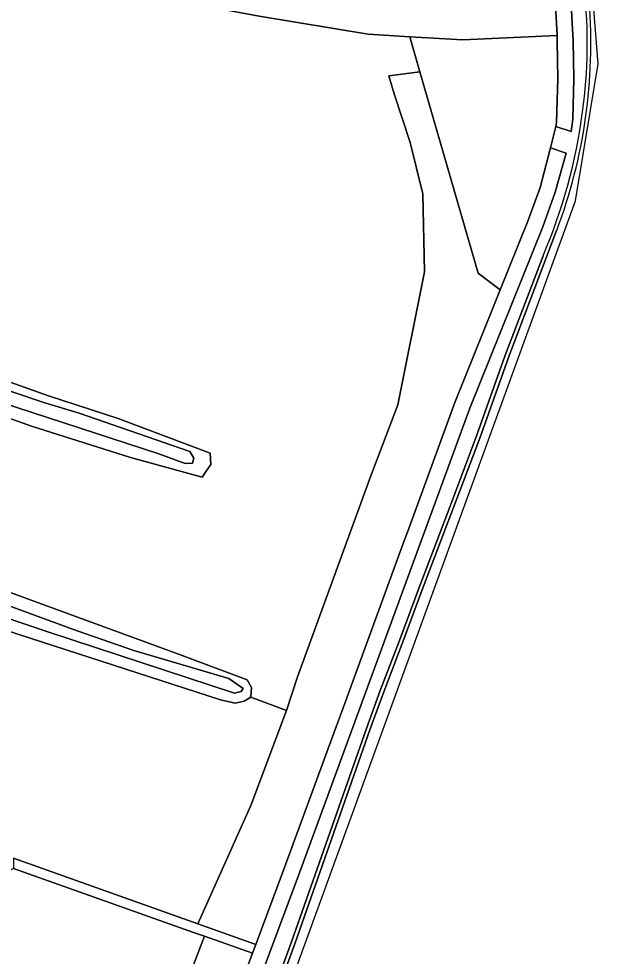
# Model space of a CAD drawing. Extents: x 163426 to 164192, y 380329 to 381641.
# Drawn here: x 164026.1 to 164105.2, y 380767 to 380895.1 of the extents above; entities that cross this region are included whole.
import ezdxf

# ---------------------------------------------------------------- set-up
doc = ezdxf.new("R2010")
doc.units = 0
for name, color, linetype in [('IMGEO_Berm_halfverhard', 7, 'Continuous'), ('IMGEO_Fietspad_gesloten', 7, 'Continuous'), ('IMGEO_Grasland_agrarisch', 7, 'Continuous'), ('IMGEO_Grasland_overig', 7, 'Continuous'), ('IMGEO_Greppel_droge_sloot', 7, 'Continuous'), ('IMGEO_Groenvoorziening', 7, 'Continuous'), ('IMGEO_Loofbos', 7, 'Continuous'), ('IMGEO_Oever', 7, 'Continuous')]:
    doc.layers.add(name, color=color, linetype=linetype)

msp = doc.modelspace()

# ---------------------------------------------------------------- linework, layer by layer
at = {"layer": 'IMGEO_Berm_halfverhard'}
for points in [[(164047.23, 380723.43), (164063.8, 380768.85), (164074.03, 380797.96), (164075.91, 380803.16), (164078.53, 380809.95), (164081.06, 380816.84), (164085.45, 380828.31), (164089.01, 380837.79), (164092.93, 380848.81), (164099.52, 380866.16)], [(164097.67, 380862.69), (164092.46, 380848.98), (164088.54, 380837.96), (164084.98, 380828.49), (164080.59, 380817.02), (164078.06, 380810.13), (164075.44, 380803.34), (164073.56, 380798.13), (164063.33, 380769.02), (164056.39, 380750), (164046.33, 380722.44), (164046.85, 380722.24)]]:
    msp.add_lwpolyline(points, dxfattribs=at)
for centre, radius, start, end in [((164035.13, 380891.65), 68.58, 352.1906, 6.284), ((164032.59, 380891.58), 71.6, 339.2089, 4.6261), ((164029.38, 380892.07), 74.33, 336.7236, 352.4765)]:
    msp.add_arc(centre, radius, start, end, dxfattribs=at)
at = {"layer": 'IMGEO_Fietspad_gesloten'}
for points in [[(164048.05, 380721.76), (164102.11, 380870.19), (164105.2, 380888.91), (164099.9, 380955.66), (164100.23, 380979), (164104.7, 381009.74), (164103.48, 381009.92), (164102.23, 380999.93), (164099.69, 380981.46)], [(164099.52, 380866.16), (164092.93, 380848.81), (164089.01, 380837.79), (164085.45, 380828.31), (164081.06, 380816.84), (164078.53, 380809.95), (164075.91, 380803.16), (164074.03, 380797.96), (164063.8, 380768.85), (164047.23, 380723.43)]]:
    msp.add_lwpolyline(points, dxfattribs=at)
msp.add_arc((164032.59, 380891.58), 71.6, 339.2089, 4.6261, dxfattribs=at)
at = {"layer": 'IMGEO_Grasland_agrarisch'}
for points in [[(164025.03, 380816.67), (164048, 380808.22), (164057.27, 380804.78), (164057.85, 380803.74), (164057.74, 380802.42), (164062.63, 380800.58), (164064.13, 380805.17), (164074.15, 380832.65), (164077.85, 380842.34), (164081.49, 380860.49), (164081.23, 380871.16), (164079.54, 380878.17), (164077.35, 380884.82), (164076.62, 380887.25), (164080.85, 380887.83), (164079.47, 380892.61), (164073.79, 380892.94), (164058.92, 380895.42), (164047.15, 380897.67), (164000, 380913.46)], [(164014.23, 380849.21), (164030.15, 380843.58), (164039.64, 380840.45), (164052.19, 380835.72), (164052.24, 380834.97), (164052.29, 380834.17), (164051.68, 380833.28), (164051.12, 380832.46), (164041.32, 380835.13), (164027.79, 380839.41), (164008.92, 380846.15)], [(164044.95, 380752.93), (164051.42, 380769.76), (164050.07, 380770.24), (164025.34, 380779.03), (164023.5, 380778.15), (163986.44, 380788.83), (163972.01, 380794.19), (163956.62, 380799.91), (163942.06, 380805.33), (163912.01, 380816.1), (163897.18, 380821.94), (163896.44, 380824.69), (163889.84, 380819.99), (163885.37, 380818.99), (163870.55, 380772.74), (163862.61, 380749.76)], [(164025.34, 380780.41), (164050.5, 380771.47), (164057.76, 380787.6), (164062.63, 380800.58), (164057.74, 380802.42), (164056.85, 380801.88), (164055.6, 380801.58), (164053.6, 380802.04), (164042.25, 380805.73), (164024.39, 380811.53)]]:
    msp.add_lwpolyline(points, dxfattribs=at)
at = {"layer": 'IMGEO_Grasland_overig'}
for points in [[(164099.19, 380981.52), (164101.73, 381000), (164102.99, 381009.99), (164101.4, 381009.48), (164098.53, 380991.49), (164097.63, 380984.32), (164096.89, 380976.6), (164096.77, 380970.97), (164096.99, 380963.51), (164098.45, 380938.93), (164101.02, 380906.24), (164101.78, 380892.02), (164101.86, 380886.91), (164101.73, 380881.33), (164101.5, 380879.66), (164099.4, 380880.35), (164098.66, 380877.44), (164100.82, 380876.72), (164099.34, 380871.36), (164097.62, 380866.66), (164087.66, 380841.86), (164064.26, 380778.05), (164040.28, 380713.82)], [(164056.39, 380750), (164063.33, 380769.02), (164073.56, 380798.13), (164075.44, 380803.34), (164078.06, 380810.13), (164080.59, 380817.02), (164084.98, 380828.49), (164088.54, 380837.96), (164092.46, 380848.98), (164097.67, 380862.69)]]:
    msp.add_lwpolyline(points, dxfattribs=at)
for points in [[(164091.81, 380858.02), (164088.81, 380860.3), (164080.85, 380887.83), (164076.62, 380887.25), (164077.35, 380884.82), (164079.54, 380878.17), (164081.23, 380871.16), (164081.49, 380860.49), (164077.85, 380842.34), (164074.15, 380832.65), (164064.13, 380805.17), (164062.63, 380800.58), (164057.76, 380787.6), (164050.5, 380771.47), (164058.44, 380768.64), (164062.23, 380778.8), (164069.44, 380798.48), (164069.99, 380799.97), (164078.76, 380823.9), (164079.15, 380824.95), (164085.63, 380842.64), (164090.91, 380855.77)], [(164011.19, 380658.9), (164016.25, 380657.06), (164016.84, 380656.84), (164016.41, 380655.4), (164017.21, 380655.15), (164022.36, 380669.64), (164032.87, 380700.22), (164038.68, 380715.74), (164051.5, 380750), (164057.99, 380767.43), (164051.42, 380769.76), (164044.95, 380752.93), (164038.99, 380736.94), (164034.74, 380725.26), (164030.68, 380715.13), (164019.69, 380683.44)]]:
    msp.add_lwpolyline(points, close=True, dxfattribs=at)
for centre, radius, start, end in [((164035.13, 380891.65), 68.58, 352.1906, 6.284), ((164029.38, 380892.07), 74.33, 336.7236, 352.4765)]:
    msp.add_arc(centre, radius, start, end, dxfattribs=at)
at = {"layer": 'IMGEO_Greppel_droge_sloot'}
for points in [[(164023.57, 380842.72), (164045.2, 380835.66), (164048.78, 380834.34), (164049.8, 380834.39), (164049.96, 380835.05), (164049.41, 380835.96), (164034.34, 380841.21), (164029.61, 380842.62), (164000, 380852.6)], [(163971.82, 380829.92), (163973.12, 380829.65), (163982.49, 380826.79), (164000, 380821.18), (164017.05, 380815.72), (164030.19, 380811.28), (164055.52, 380802.98), (164056.44, 380803.17), (164056.72, 380803.6), (164054.74, 380804.97), (164041.79, 380808.78), (164034.03, 380811.47), (164017.04, 380817.7), (164000, 380823.08), (163975.79, 380830.72), (163974.04, 380831.38), (163971.61, 380832.61)]]:
    msp.add_lwpolyline(points, dxfattribs=at)
at = {"layer": 'IMGEO_Groenvoorziening'}
msp.add_lwpolyline([(164098.86, 380906.1), (164099.57, 380892.78), (164099.61, 380891.95), (164099.69, 380886.92), (164099.48, 380880.93), (164099.4, 380880.35), (164101.5, 380879.66), (164101.73, 380881.33), (164101.86, 380886.91), (164101.78, 380892.02), (164101.02, 380906.24)], dxfattribs=at)
at = {"layer": 'IMGEO_Loofbos'}
msp.add_lwpolyline([(164054.69, 380944.68), (164047.15, 380897.67), (164058.92, 380895.42), (164073.79, 380892.94), (164079.47, 380892.61), (164086.69, 380892.19), (164099.57, 380892.78), (164098.86, 380906.1), (164096.28, 380938.78), (164094.82, 380963.42)], dxfattribs=at)
for points in [[(164099.57, 380892.78), (164086.69, 380892.19), (164079.47, 380892.61), (164080.85, 380887.83), (164088.81, 380860.3), (164091.81, 380858.02), (164095.59, 380867.44), (164097.27, 380872.02), (164098.66, 380877.44), (164099.4, 380880.35), (164099.48, 380880.93), (164099.69, 380886.92), (164099.61, 380891.95)], [(164087.66, 380841.86), (164097.62, 380866.66), (164099.34, 380871.36), (164100.82, 380876.72), (164098.66, 380877.44), (164097.27, 380872.02), (164095.59, 380867.44), (164091.81, 380858.02), (164090.91, 380855.77), (164085.63, 380842.64), (164079.15, 380824.95), (164078.76, 380823.9), (164069.99, 380799.97), (164069.44, 380798.48), (164062.23, 380778.8), (164058.44, 380768.64), (164057.99, 380767.43), (164051.5, 380750), (164038.68, 380715.74), (164040.28, 380713.82), (164064.26, 380778.05)], [(164057.99, 380767.43), (164058.44, 380768.64), (164050.5, 380771.47), (164025.34, 380780.41), (164025.34, 380779.03), (164050.07, 380770.24), (164051.42, 380769.76)]]:
    msp.add_lwpolyline(points, close=True, dxfattribs=at)
at = {"layer": 'IMGEO_Oever'}
for points in [[(164000, 380852.6), (164029.61, 380842.62), (164034.34, 380841.21), (164049.41, 380835.96), (164049.96, 380835.05), (164049.8, 380834.39), (164048.78, 380834.34), (164045.2, 380835.66), (164023.57, 380842.72)], [(164008.92, 380846.15), (164027.79, 380839.41), (164041.32, 380835.13), (164051.12, 380832.46), (164051.68, 380833.28), (164052.29, 380834.17), (164052.24, 380834.97), (164052.19, 380835.72), (164039.64, 380840.45), (164030.15, 380843.58), (164014.23, 380849.21)], [(163971.61, 380832.61), (163974.04, 380831.38), (163975.79, 380830.72), (164000, 380823.08), (164017.04, 380817.7), (164034.03, 380811.47), (164041.79, 380808.78), (164054.74, 380804.97), (164056.72, 380803.6), (164056.44, 380803.17), (164055.52, 380802.98), (164030.19, 380811.28), (164017.05, 380815.72), (164000, 380821.18), (163982.49, 380826.79), (163973.12, 380829.65), (163971.82, 380829.92)], [(164024.39, 380811.53), (164042.25, 380805.73), (164053.6, 380802.04), (164055.6, 380801.58), (164056.85, 380801.88), (164057.74, 380802.42), (164057.85, 380803.74), (164057.27, 380804.78), (164048, 380808.22), (164025.03, 380816.67)]]:
    msp.add_lwpolyline(points, dxfattribs=at)

doc.saveas('drawing.dxf')
